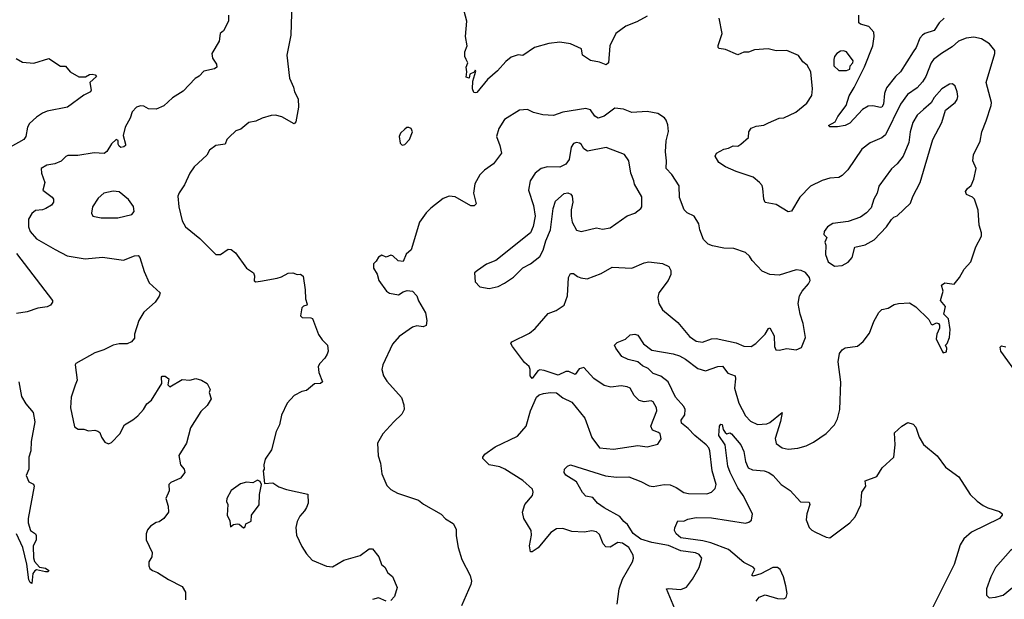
# Model space of a CAD drawing. Extents: x 2056909 to 2160450, y 827444 to 1016825.
# Tile 481 of 501: x 2131116 to 2137533, y 994138 to 997915. Entities that reach past the tile are written whole.
import ezdxf

# ---------------------------------------------------------------- set-up
doc = ezdxf.new("R2010")
doc.units = 0

msp = doc.modelspace()

# ---------------------------------------------------------------- linework, layer by layer
at = {"layer": '0CON10XD'}
for points in [[(2132890, 998025), (2132884, 997815), (2132856, 997685), (2132874.2, 997535), (2132900, 997475), (2132906.2, 997445), (2132930.5, 997400.5), (2132934, 997345), (2132915, 997250), (2132905, 997237.5), (2132825, 997281.2), (2132783.9, 997293.9), (2132755, 997291.2), (2132695.9, 997274.1), (2132655, 997254), (2132610, 997245), (2132557.3, 997202.7), (2132525, 997190), (2132480.5, 997149.5), (2132466.7, 997135), (2132456.1, 997103.9), (2132395, 997096.2), (2132352.5, 997065), (2132335, 997033.3), (2132254.1, 996955.9), (2132224.2, 996915.8), (2132190.7, 996839.3), (2132155, 996787.5), (2132146.2, 996765), (2132154, 996695), (2132174, 996605), (2132195.8, 996565.8), (2132289.5, 996489.5), (2132394.3, 996384.3), (2132425, 996383.8), (2132475, 996420), (2132495, 996417.5), (2132522.5, 996395), (2132593.3, 996295), (2132640, 996265), (2132646.2, 996246.2), (2132645, 996212.5), (2132655, 996207.5), (2132685, 996210), (2132795, 996231.2), (2132821.7, 996238.3), (2132866.1, 996263.9), (2132895, 996266), (2132925, 996253.8), (2132946.4, 996256.4), (2132963.6, 996243.6), (2132976.1, 996153.9), (2132978.8, 996095), (2132988.8, 996061.2), (2132987.5, 996055), (2132965, 996048.8), (2132955, 996036.7), (2132946.2, 995985), (2132956.1, 995973.9), (2133013, 995973), (2133025, 995967.5), (2133064.1, 995864.1), (2133088.3, 995828.3), (2133122.5, 995795), (2133126.7, 995755), (2133120, 995735), (2133105, 995708.8), (2133071.2, 995675), (2133062, 995655), (2133066, 995615), (2133088.8, 995555), (2133075.7, 995544.3), (2133038, 995542), (2132985, 995498.8), (2132955, 995491.2), (2132905, 995466.7), (2132860, 995415), (2132822.7, 995337.3), (2132810, 995275), (2132788.3, 995231.7), (2132757.7, 995112.3), (2132715, 995050), (2132707.5, 995015), (2132710, 994985), (2132703.3, 994975), (2132711.7, 994891.7), (2132765, 994897.5), (2132805, 994871.2), (2132855, 994853.3), (2132993.3, 994823.3), (2132996.2, 994765), (2132985.8, 994735), (2132971.4, 994715), (2132941.3, 994678.7), (2132924.1, 994645), (2132915.4, 994605.4), (2132920.9, 994555), (2132955, 994480.8), (2132984.7, 994434.7), (2133022.2, 994392.2), (2133115, 994354.4), (2133155, 994349.2), (2133228.3, 994391.7), (2133335, 994422.9), (2133394.3, 994465.7), (2133415, 994466), (2133456.7, 994415), (2133474.2, 994364.2), (2133495, 994347.5), (2133515, 994310), (2133545.8, 994285.8), (2133576.7, 994215), (2133558.8, 994155), (2133535, 994130)], [(2135205, 997937.5), (2135138.3, 997901.7), (2135066.4, 997873.6), (2135001.2, 997825), (2134961.2, 997745), (2134953.3, 997635), (2134938.3, 997621.7), (2134895, 997638.8), (2134835, 997648.8), (2134783.3, 997685), (2134777.5, 997725), (2134705, 997758.8), (2134635, 997769.2), (2134565, 997760.8), (2134470, 997735), (2134395, 997682), (2134365, 997685.8), (2134319.5, 997670.5), (2134285, 997643.8), (2134228.9, 997581.1), (2134163.8, 997525), (2134095, 997440), (2134085, 997437.5), (2134075, 997440), (2134066.2, 997465), (2134070, 997515), (2134089.3, 997579.3), (2134085, 997586.2), (2134077, 997573), (2134050.5, 997559.5), (2134045, 997533.3), (2134025, 997540), (2134030, 997575), (2134026.7, 997605), (2134036.7, 997635), (2134026.7, 997655), (2134016.7, 997675), (2134016.2, 997705), (2134032.5, 997745), (2134021.2, 997805), (2134030, 997905), (2134003, 998003)], [(2132477.5, 997945), (2132476.7, 997905), (2132445, 997842.5), (2132422.5, 997825), (2132416.7, 997775), (2132368, 997695), (2132372.5, 997665), (2132399.2, 997625), (2132401.2, 997605), (2132385.5, 997594.5), (2132315, 997578.8), (2132285, 997547.5), (2132258.8, 997531.2), (2132180.3, 997449.7), (2132111.2, 997405), (2132056.1, 997353.9), (2132005, 997331.2), (2131955, 997334), (2131925, 997351.2), (2131903.6, 997353.6), (2131876.7, 997345), (2131848.8, 997315), (2131835.9, 997274.1), (2131803.8, 997215), (2131789.3, 997160.7), (2131806.4, 997105), (2131805.5, 997094.5), (2131795, 997085.8), (2131775, 997082.5), (2131765, 997090), (2131758.1, 997105), (2131758.2, 997128.2), (2131745, 997135.4), (2131713.8, 997106.2), (2131685, 997055.4), (2131667, 997043), (2131602.2, 997047.8), (2131495, 997029.4), (2131430, 997030), (2131416.1, 997023.9), (2131386.8, 996993.2), (2131345, 996975.8), (2131293.5, 996966.5), (2131256.7, 996945), (2131257.5, 996915), (2131280.8, 996855), (2131267.5, 996805), (2131328.5, 996758.5), (2131335.6, 996745), (2131335.7, 996725), (2131323, 996707), (2131285.5, 996684.5), (2131265, 996675.6), (2131218.3, 996671.7), (2131195, 996651.2), (2131174.4, 996615), (2131173.3, 996565), (2131183.3, 996535), (2131225, 996486.5), (2131346.7, 996416.7), (2131425, 996375.5), (2131542.4, 996357.6), (2131655, 996368.1), (2131792.7, 996347.3), (2131865, 996375.8), (2131887.7, 996377.7), (2131898.8, 996365), (2131926.2, 996275), (2131960.3, 996200.3), (2132031.2, 996135), (2132025.7, 996114.3), (2131998.8, 996075), (2131925, 996008.8), (2131892, 995955), (2131863.8, 995865), (2131865, 995840), (2131843.9, 995816.1), (2131817.1, 995802.9), (2131765, 995802.5), (2131725, 995793.3), (2131665, 995762.5), (2131605, 995744), (2131482.5, 995675), (2131476.7, 995665), (2131491.1, 995565), (2131477.7, 995532.3)], [(2135385, 994076.2), (2135331.2, 994205), (2135341.2, 994208.8), (2135425, 994200.4), (2135462.6, 994217.4), (2135501.6, 994268.4), (2135544.7, 994345.3), (2135561.5, 994405), (2135545, 994430.4), (2135520.7, 994440.7), (2135425, 994454.3), (2135345, 994488.7), (2135235, 994506.9), (2135165, 994529), (2135115, 994566.5), (2135077.9, 994625), (2135053.6, 994645), (2135028.1, 994678.1), (2134925, 994734.6), (2134881.4, 994765), (2134850.9, 994800.9), (2134805, 994809.2), (2134782.8, 994832.8), (2134745, 994902.5), (2134675, 994947.5), (2134663.8, 994965), (2134666.7, 994985), (2134685, 995006.2), (2134706.1, 995013.9), (2134932.8, 994942.8), (2135005, 994933.1), (2135085, 994935.4), (2135165, 994905.5), (2135217.7, 994877.7), (2135245, 994872.7), (2135315, 994886.2), (2135354.6, 994884.6), (2135395, 994866.5), (2135444, 994834), (2135475, 994826.7), (2135595, 994824.4), (2135624.1, 994835.9), (2135649.4, 994860.6), (2135654.3, 994885), (2135628, 994975), (2135613.8, 995105), (2135607.1, 995125), (2135589.5, 995145), (2135515, 995204.6), (2135471.4, 995251.4), (2135430, 995285), (2135427.5, 995305), (2135450, 995340), (2135452.8, 995375), (2135443.3, 995395), (2135388.8, 995455), (2135342.3, 995555), (2135295, 995592.6), (2135245, 995608.8), (2135211.9, 995641.9), (2135175, 995658.8), (2135144.4, 995684.4), (2135081.1, 995701.1), (2135040.6, 995720.6), (2135000, 995775), (2134993.3, 995795), (2135009.3, 995810.7), (2135065, 995833.8), (2135095, 995861.2), (2135125, 995866.2), (2135145, 995858.8), (2135182.3, 995802.3), (2135235, 995760.8), (2135375, 995737.9), (2135415, 995724.7), (2135455, 995703.2), (2135535, 995642.9), (2135585.7, 995625.7), (2135665, 995655.6), (2135696.5, 995656.5), (2135731.7, 995611.7), (2135778, 995595), (2135781.1, 995575), (2135773.3, 995513.3), (2135803.5, 995415), (2135845, 995333.8), (2135878, 995298), (2135925, 995277.8), (2135985, 995280.4), (2136005, 995288.9), (2136085.6, 995355.6), (2136075, 995296.2), (2136038.5, 995185), (2136045, 995152.9), (2136085, 995125.6), (2136125, 995115.5), (2136186.9, 995123.1), (2136241.4, 995138.6), (2136288.8, 995161.2), (2136372, 995218), (2136425.8, 995275), (2136445.5, 995314.5), (2136461.4, 995375), (2136468.3, 995551.7), (2136450, 995685), (2136459.7, 995740.3), (2136475.8, 995764.2), (2136495, 995776), (2136575, 995786.7), (2136612.7, 995817.3), (2136655, 995872.5), (2136681.7, 995948.3), (2136715, 996006.7), (2136734.2, 996025.8), (2136775, 996034), (2136815, 996058.8), (2136843.9, 996066.1), (2136915, 996070), (2136955, 996043.3), (2137041.7, 995961.7), (2137055, 995930), (2137065, 995926.2), (2137090.3, 995939.7), (2137104.4, 995934.4), (2137110.8, 995925), (2137109.4, 995905), (2137092.2, 995865), (2137087.5, 995835), (2137127.5, 995755), (2137135, 995743.3), (2137155, 995750), (2137157.5, 995775), (2137150, 995795), (2137160, 995805), (2137176.4, 995843.6), (2137178.8, 995895), (2137168.8, 995965), (2137137.5, 995995), (2137150, 996045), (2137115.8, 996085), (2137133.3, 996145), (2137123.3, 996185), (2137145, 996200), (2137205, 996192.5), (2137241.2, 996235), (2137271.7, 996288.3), (2137313.6, 996336.4), (2137346.1, 996433.9), (2137384, 996505), (2137384, 996525), (2137369.2, 996575), (2137363, 996673), (2137338, 996745), (2137325, 996758.8), (2137286, 996776), (2137280.8, 996795), (2137292, 996815), (2137316.2, 996835), (2137334, 996875), (2137349.2, 996945), (2137328.6, 996995), (2137331.4, 997035), (2137376.4, 997123.6), (2137385.7, 997185), (2137414.6, 997255.4), (2137446.9, 997355), (2137448.1, 997375), (2137414.5, 997505), (2137470, 997695), (2137470.6, 997715), (2137437, 997757), (2137385, 997789.4), (2137335, 997800.8), (2137285, 997794.2), (2137235, 997774.3), (2137192.6, 997737.4), (2137124.2, 997695.8), (2137072.2, 997655), (2137056.6, 997633.4), (2137021.5, 997545), (2136999.7, 997510.3), (2136965, 997472.1), (2136902.3, 997427.7), (2136855.2, 997364.8), (2136759.4, 997165), (2136735, 997144.4), (2136658, 997112), (2136605, 997071.4), (2136513.4, 996936.6), (2136475, 996900), (2136455, 996887.5), (2136395, 996882.5), (2136345, 996868), (2136270.3, 996829.7), (2136201.1, 996758.9), (2136145, 996666.7), (2136125, 996662), (2136045, 996710), (2135974.2, 996724.2), (2135966, 996745), (2135960, 996815), (2135954.2, 996835), (2135938, 996855), (2135895, 996888.6), (2135785, 996925.5), (2135716.3, 996956.3), (2135672, 996985), (2135648, 997025), (2135656.2, 997045), (2135705, 997071.9), (2135735, 997077.5), (2135765, 997093.8), (2135795, 997092), (2135816.7, 997105), (2135865, 997147.5), (2135868.8, 997185), (2135882.7, 997207.3), (2135915, 997221.2), (2135965, 997228), (2135995, 997243.8), (2136065, 997274.2), (2136095, 997275.7), (2136175, 997312.2), (2136245, 997371.4), (2136277.9, 997422.1), (2136282.5, 997465), (2136271.2, 997575), (2136247.9, 997617.9), (2136220.5, 997640.5), (2136191.7, 997681.7), (2136115, 997713.8), (2136045, 997711.4), (2135994.1, 997725.9), (2135905, 997718), (2135865, 997703.8), (2135835, 997702.5), (2135795, 997686.2), (2135715, 997721.2), (2135675, 997727.5), (2135667.5, 997735), (2135667, 997747), (2135693.3, 997825), (2135673.8, 997925)], [(2137141.1, 997925), (2137109.2, 997895), (2137074.7, 997845.3), (2137015, 997826), (2136999.1, 997815), (2136983.1, 997795), (2136958.7, 997735), (2136939.1, 997705), (2136855.6, 997575), (2136824.1, 997545.9), (2136765, 997471.4), (2136752.7, 997435), (2136746.1, 997363.9), (2136735, 997346), (2136725, 997342.9), (2136675, 997354.5), (2136645, 997351.5), (2136609.3, 997330.7), (2136525, 997240.4), (2136495, 997226.5), (2136445, 997216), (2136395, 997217.5), (2136387.5, 997225), (2136430, 997250), (2136448, 997285), (2136502.5, 997355), (2136520.9, 997419.1), (2136555, 997473.8), (2136621.2, 997608.8), (2136675.3, 997745), (2136684, 997805), (2136681.8, 997835), (2136649.9, 997869.9), (2136595, 997885.6), (2136585, 997894), (2136584.5, 997944.5)], [(2131092.6, 997662.6), (2131135, 997638.6), (2131207.3, 997632.7), (2131305, 997663.3), (2131382.5, 997612.5), (2131415, 997611.4), (2131445, 997576), (2131502.2, 997542.2), (2131545, 997543.1), (2131571.8, 997558.2), (2131589.2, 997559.2), (2131607.5, 997555), (2131616.2, 997545), (2131573.3, 997505), (2131582.5, 997455), (2131577.5, 997445), (2131535, 997423.8), (2131427.5, 997345), (2131295, 997318.6), (2131263.6, 997306.4), (2131225, 997280.8), (2131180.7, 997239.3), (2131166, 997215), (2131155.8, 997155), (2131142.5, 997135), (2131055, 997083.8)], [(2136455, 997583.1), (2136505, 997584.8), (2136525, 997592.7), (2136529.2, 997615), (2136545.2, 997635), (2136546.8, 997646.8), (2136504.4, 997705), (2136485, 997713.2), (2136465, 997710.2), (2136441.1, 997695), (2136426.8, 997675), (2136421, 997655), (2136422.7, 997615), (2136455, 997583.1)], [(2136425, 996308.8), (2136475, 996312.5), (2136515, 996333.8), (2136541.2, 996365), (2136558.3, 996431.7), (2136625, 996448), (2136685, 996480), (2136764.3, 996565.7), (2136797.3, 996612.7), (2136812.7, 996627.3), (2136835, 996636.7), (2136921.2, 996718.8), (2136937, 996763), (2136984.3, 996855), (2137067.1, 997135), (2137125.7, 997245), (2137150, 997325), (2137212.5, 997375), (2137225.7, 997395), (2137229.2, 997415), (2137225.8, 997445), (2137212.3, 997482.3), (2137195, 997496.2), (2137175, 997496), (2137125, 997464.4), (2137075, 997408.5), (2137056.4, 997373.6), (2137005, 997330.5), (2136965, 997293.3), (2136936.2, 997245), (2136918.5, 997185), (2136911.2, 997115), (2136874, 997026), (2136835, 996975.7), (2136796.9, 996943.1), (2136715, 996830.8), (2136703.1, 996785), (2136682.9, 996745), (2136665, 996688.8), (2136635, 996656.2), (2136595, 996628.8), (2136515, 996600), (2136415, 996587.1), (2136381.2, 996565), (2136358.8, 996535), (2136356.2, 996515), (2136376.2, 996495), (2136363.8, 996465), (2136370, 996445), (2136368, 996385), (2136385, 996337.5), (2136425, 996308.8)], [(2134528.8, 995478.8), (2134575, 995486.2), (2134615, 995483.3), (2134655, 995451.2), (2134715, 995423.3), (2134798.3, 995318.3), (2134845, 995191.2), (2134895, 995124.3), (2134985, 995115.6), (2135145, 995140.8), (2135205, 995132), (2135275, 995148.8), (2135295.5, 995184.5), (2135290, 995215), (2135280, 995225), (2135239.2, 995239.2), (2135229.6, 995265), (2135267.8, 995365), (2135265.5, 995385.5), (2135245, 995423.8), (2135232, 995432), (2135185, 995425.3), (2135152.6, 995432.6), (2135120.8, 995465), (2135095, 995514), (2135075, 995522.9), (2135035, 995528.1), (2134968.8, 995521.2), (2134925, 995530.8), (2134857.6, 995577.6), (2134792, 995648), (2134761.1, 995638.9), (2134735, 995603.8), (2134695, 995623.3), (2134675, 995623.3), (2134625, 995598.8), (2134535, 995628.9), (2134505, 995632.9), (2134492.6, 995627.4), (2134455, 995576.7), (2134442.5, 995595), (2134442.5, 995635), (2134436.2, 995655), (2134405, 995680), (2134327.5, 995785), (2134317.5, 995805), (2134322.5, 995815), (2134438.8, 995871.2), (2134475, 995903.3), (2134559.5, 996000.5), (2134611.2, 996018.8), (2134664.3, 996055.7), (2134685.8, 996115), (2134692.9, 996235), (2134705, 996261.2), (2134725, 996261.2), (2134750.7, 996240.7), (2134772.6, 996232.6), (2134815, 996225.7), (2134905, 996260), (2134977.9, 996302.1), (2135105, 996295.6), (2135185, 996330.5), (2135215, 996336.9), (2135305, 996326), (2135345.6, 996305.6), (2135359.7, 996279.7), (2135360, 996255), (2135341.4, 996215), (2135280.5, 996135), (2135274.6, 996104.6), (2135282.2, 996065), (2135305.8, 996025), (2135405, 995940.8), (2135480.9, 995850.9), (2135525, 995820.8), (2135565, 995812.9), (2135623.8, 995836.2), (2135655, 995837.3), (2135785, 995808.2), (2135835, 995786.7), (2135882.5, 995785), (2135914.4, 995805), (2135974.6, 995865.4), (2135995, 995902.5), (2136005, 995907.5), (2136032.2, 995855), (2136034.4, 995784.4), (2136044.1, 995764.1), (2136065, 995760.8), (2136115, 995771.4), (2136176.1, 995763.9), (2136210.5, 995779.5), (2136237, 995843), (2136222.5, 995935), (2136202.9, 995995), (2136188.6, 996065), (2136197.1, 996115), (2136214.4, 996145.6), (2136257.3, 996192.7), (2136266.7, 996215), (2136262.5, 996235), (2136237.5, 996267.5), (2136209.7, 996279.7), (2136175.9, 996284.1), (2136065, 996250.8), (2136005, 996254), (2135955, 996276.2), (2135890, 996345), (2135871.2, 996375), (2135845, 996397.5), (2135770, 996425), (2135705, 996425.7), (2135631.7, 996441.7), (2135602.7, 996452.7), (2135573.3, 996483.3), (2135548.8, 996545), (2135542.5, 996585), (2135512.5, 996635), (2135465, 996656.2), (2135446.2, 996675), (2135417, 996757), (2135413, 996833), (2135365.3, 996905.3), (2135328.9, 996945), (2135331.9, 996995), (2135325.6, 997055), (2135330, 997125), (2135343.9, 997186.1), (2135339.7, 997229.7), (2135329.5, 997259.5), (2135317.5, 997275), (2135274.2, 997304.2), (2135205, 997315.8), (2135105, 997311.4), (2135051.8, 997331.8), (2134995, 997339.1), (2134925, 997286.7), (2134885, 997274.4), (2134865, 997285.7), (2134835, 997327.5), (2134806.5, 997336.5), (2134655, 997312.5), (2134595, 997291.4), (2134524.4, 997294.4), (2134465, 997310.8), (2134425, 997330), (2134373.6, 997326.4), (2134275, 997265.6), (2134238.1, 997205), (2134223, 997153), (2134246, 997095), (2134256, 997045), (2134204, 996975), (2134144.5, 996935.5), (2134114.2, 996905), (2134083.1, 996845), (2134074.3, 996785), (2134090, 996715), (2134078.3, 996701.7), (2134055, 996702.9), (2133955, 996760), (2133915, 996766), (2133875, 996750.8), (2133795, 996687.5), (2133765, 996657.5), (2133721.2, 996595), (2133667.5, 996415), (2133635, 996387.5), (2133615, 996340), (2133583, 996343), (2133547, 996377), (2133535, 996380), (2133505, 996367.5), (2133475, 996380), (2133453.6, 996366.4), (2133439.3, 996340.7), (2133422.5, 996325), (2133422.5, 996295), (2133445.9, 996255.9), (2133456.7, 996215), (2133506.7, 996145), (2133525, 996133.8), (2133585, 996122.5), (2133615, 996142.5), (2133640.7, 996149.3), (2133676.1, 996146.1), (2133703.3, 996115), (2133715, 996082.5), (2133761.2, 996005), (2133770, 995955), (2133765, 995922.5), (2133745.8, 995914.2), (2133705, 995920), (2133675, 995911.2), (2133588.6, 995851.4), (2133545, 995801.2), (2133482.9, 995665), (2133475.6, 995635), (2133487.5, 995595), (2133508.8, 995558.8), (2133605, 995453.8), (2133620, 995405), (2133621.2, 995375), (2133606.8, 995343.2), (2133553.8, 995295), (2133483.3, 995215), (2133448.8, 995155), (2133452.7, 995072.7), (2133466.7, 995025), (2133476.2, 994955), (2133509.3, 994879.3), (2133535, 994853.3), (2133578.3, 994828.3), (2133715, 994783.3), (2133747.7, 994757.7), (2133861.8, 994691.8), (2133891.7, 994661.7), (2133941.2, 994631.2), (2133960, 994595), (2133960.5, 994550.5), (2133972.5, 994475), (2133996.5, 994396.5), (2134052.3, 994292.3), (2134060, 994255), (2134057, 994233), (2133994.5, 994095.5)], [(2133608.3, 997098.3), (2133625, 997102.5), (2133656.7, 997135), (2133676.7, 997185), (2133667.5, 997205), (2133651.7, 997211.7), (2133638.3, 997211.7), (2133625, 997202.5), (2133597.5, 997175), (2133590, 997155), (2133595, 997110), (2133608.3, 997098.3)], [(2134175, 996164.3), (2134235, 996177.1), (2134275, 996197.1), (2134335, 996238), (2134395, 996298.8), (2134445, 996324), (2134505, 996371.2), (2134527.8, 996412.2), (2134544.4, 996475), (2134575.6, 996545), (2134592, 996685), (2134608, 996732), (2134665, 996782), (2134687.5, 996787.5), (2134708.3, 996778.3), (2134717.5, 996765), (2134721.2, 996725), (2134710, 996675), (2134709.2, 996635), (2134717.1, 996595), (2134745, 996543.1), (2134775, 996534.5), (2134875, 996558.6), (2134915, 996550.8), (2134965, 996559.2), (2135075, 996636), (2135125.8, 996654.2), (2135165, 996684), (2135170.8, 996695), (2135170.3, 996760.3), (2135123.7, 996843.7), (2135117.8, 996865), (2135098.6, 996915), (2135085.8, 996995.8), (2135056.6, 997036.6), (2134937.3, 997082.7), (2134817.3, 997057.3), (2134793.3, 997073.3), (2134775, 997103.8), (2134765, 997110), (2134745, 997114.2), (2134725, 997108), (2134710, 997085), (2134696, 997005), (2134675, 996973.3), (2134635, 996954.2), (2134555, 996955.5), (2134515.5, 996944.5), (2134475, 996916), (2134442, 996865), (2134431.2, 996805), (2134464.2, 996704.2), (2134475.7, 996635), (2134462.7, 996567.3), (2134444.3, 996525.7), (2134220, 996345), (2134158.8, 996321.2), (2134099.5, 996280.5), (2134080, 996265), (2134085, 996207.5), (2134115, 996173.8), (2134175, 996164.3)], [(2131646.1, 996623.9), (2131755, 996624), (2131846.2, 996645), (2131862.9, 996665), (2131857, 996697), (2131824.4, 996744.4), (2131765, 996794.2), (2131725, 996798.6), (2131665, 996784), (2131627, 996753), (2131591.2, 996695), (2131583.3, 996655), (2131592.5, 996635), (2131646.1, 996623.9)], [(2131095, 996390.8), (2131330, 996085), (2131330, 996075), (2131316.7, 996055), (2131295.8, 996044.2), (2131235, 996035.8), (2131165, 996012), (2131095, 996001.2)], [(2137629.5, 995589.5), (2137510, 995755), (2137505, 995780), (2137515, 995790), (2137542, 995782)], [(2131110.6, 995555), (2131128.9, 995458.9), (2131155, 995412.5), (2131204.4, 995355), (2131215.6, 995295), (2131190, 995165), (2131188.5, 995105), (2131176.5, 995065), (2131176, 994985), (2131158.8, 994945), (2131175, 994904), (2131205, 994888.8), (2131210.8, 994875), (2131171.2, 994665), (2131171.2, 994635), (2131186.4, 994586.4), (2131220, 994565), (2131223, 994553), (2131223.3, 994525), (2131203.6, 994483.6), (2131207, 994407), (2131212.5, 994385), (2131245, 994346.7), (2131285, 994340), (2131306.7, 994325), (2131302.5, 994317.5), (2131285, 994316.2), (2131225, 994328.8), (2131215, 994323.8), (2131202, 994305), (2131195, 994240), (2131185, 994247.5), (2131176.2, 994265), (2131163, 994367), (2131137.3, 994475), (2131095, 994563.8)], [(2131477.7, 995532.3), (2131451.1, 995455), (2131446.7, 995385), (2131472.5, 995262.5), (2131496.8, 995246.8), (2131535, 995246.7), (2131565, 995235.7), (2131605, 995240.6), (2131625, 995234.3), (2131637.5, 995225), (2131648.8, 995195), (2131671.2, 995161.2), (2131695, 995150), (2131715, 995158.8), (2131769.2, 995215), (2131800, 995275), (2131853.2, 995306.8), (2131885, 995334.3), (2131921.9, 995375), (2131945, 995411.4), (2131974.5, 995435.5), (2132042.5, 995545), (2132040, 995585), (2132045, 995592.5), (2132065, 995591.2), (2132087.5, 995575), (2132082.5, 995535), (2132095, 995522.5), (2132175, 995571.2), (2132225, 995566.2), (2132265, 995576), (2132300, 995565), (2132337.5, 995545), (2132357.5, 995505), (2132350, 995485), (2132364, 995445), (2132338.3, 995401.7), (2132297.4, 995362.6), (2132229.2, 995255), (2132203.8, 995155), (2132153.8, 995075), (2132164.2, 995015), (2132188.8, 994985), (2132191.2, 994965), (2132165, 994926.7), (2132100.3, 994899.7), (2132088.8, 994885), (2132090, 994845), (2132068, 994795), (2132084.3, 994744.3), (2132086.2, 994705), (2132055, 994664), (2132025, 994642.5), (2132005, 994637.5), (2131967.5, 994615), (2131949.3, 994590.7), (2131940, 994565), (2131940, 994525), (2131978.3, 994441.7), (2131976.2, 994415), (2131958, 994382), (2131956.7, 994355), (2131965, 994337.5), (2131982.5, 994325), (2132015, 994313.3), (2132086.4, 994266.4), (2132175, 994221.2), (2132196.9, 994185), (2132196.2, 994135)], [(2135009.6, 994105), (2135022.1, 994205), (2135045, 994268.6), (2135108.7, 994381.3), (2135115.7, 994405), (2135112.9, 994425), (2135085, 994475.7), (2135045, 994504.4), (2135015, 994506.9), (2134965, 994476.9), (2134935, 994479.1), (2134918.5, 994498.5), (2134895, 994560), (2134875, 994578), (2134845, 994584.3), (2134795, 994574.4), (2134715, 994579.1), (2134655, 994600), (2134613.7, 994596.3), (2134577.8, 994572.2), (2134495, 994473.1), (2134455, 994446.2), (2134445, 994446.7), (2134437.8, 994485), (2134451.8, 994555), (2134449.5, 994585), (2134401.5, 994665), (2134392.7, 994705), (2134408.1, 994755), (2134457.5, 994815), (2134462.5, 994835), (2134457.5, 994855), (2134395, 994912.7), (2134278.6, 994985), (2134245, 995001.8), (2134175, 995014.4), (2134133.3, 995055), (2134133.3, 995065), (2134147.3, 995082.7), (2134215, 995131.2), (2134359.7, 995200.3), (2134416.7, 995265), (2134444.2, 995365.8), (2134483.3, 995455), (2134500.5, 995469.5), (2134528.8, 995478.8)], [(2135916, 994125), (2135935, 994150.8), (2135975, 994166.7), (2136055, 994142.9), (2136095, 994141.1), (2136110.3, 994149.7), (2136116.9, 994175), (2136109.6, 994225), (2136092.7, 994285), (2136071.3, 994331.3), (2136055, 994344.5), (2136025, 994344.6), (2135945, 994303.2), (2135895, 994288.5), (2135886.9, 994295), (2135906.4, 994335), (2135897, 994347), (2135835, 994376.9), (2135735, 994462.7), (2135619.2, 994505), (2135568.3, 994518.3), (2135425, 994537.7), (2135394.4, 994565), (2135384.3, 994585), (2135385.9, 994604.1), (2135405, 994650), (2135445, 994646.7), (2135469.5, 994660.5), (2135525, 994671.1), (2135625, 994668.8), (2135845, 994634.7), (2135868.8, 994641.2), (2135885, 994654), (2135891.1, 994695), (2135831.8, 994815), (2135795.6, 994865), (2135745.2, 994965), (2135731.1, 995005), (2135714, 995144), (2135672.9, 995205), (2135677.5, 995265), (2135685, 995280), (2135695, 995277.5), (2135700, 995245), (2135713.3, 995225), (2135725, 995216.7), (2135745, 995223.3), (2135755, 995216), (2135814.7, 995144.7), (2135835, 995101.2), (2135845.6, 995035), (2135863.4, 994993.4), (2135892.4, 994982.4), (2135967.5, 994975), (2135998, 994965), (2136025.8, 994945), (2136078.8, 994885), (2136136.6, 994846.6), (2136205, 994773.8), (2136260.6, 994770.6), (2136265.4, 994755), (2136245.6, 994695), (2136241.4, 994655), (2136261.2, 994605), (2136277.7, 994587.7), (2136302.5, 994575), (2136372.3, 994542.3), (2136395, 994538.8), (2136525, 994636.7), (2136560, 994675), (2136597, 994753), (2136604, 994835), (2136630, 994875), (2136625, 994910), (2136701.7, 994938.3), (2136736.2, 994995), (2136812, 995065), (2136820.6, 995145), (2136817.7, 995222.3), (2136865, 995266.7), (2136905, 995290), (2136939.3, 995279.3), (2136955, 995260), (2136978.8, 995195), (2137005, 995146.7), (2137095, 995072), (2137149.3, 994999.3), (2137236.7, 994935), (2137310.3, 994820.3), (2137356.6, 994776.6), (2137395, 994750), (2137425, 994734.4), (2137500.6, 994710.6), (2137518, 994695), (2137518.8, 994685), (2137502, 994665), (2137318, 994575), (2137269.3, 994530.7), (2137245, 994493.3), (2137205.5, 994365), (2137037.1, 994025)], [(2132575, 994603.3), (2132585, 994610), (2132590.7, 994629.3), (2132623.6, 994646.4), (2132626.2, 994685), (2132675.7, 994754.3), (2132679.3, 994820.7), (2132692.5, 994885), (2132682.5, 994905), (2132665, 994913.3), (2132635, 994896.7), (2132595, 994901.2), (2132555, 994890), (2132495, 994846), (2132465.7, 994795), (2132464.3, 994775), (2132472, 994755), (2132468.8, 994685), (2132485, 994650), (2132490, 994610), (2132510, 994625), (2132535, 994630), (2132547, 994627), (2132575, 994603.3)], [(2137435, 994147.5), (2137475, 994152.5), (2137525, 994163.8), (2137585.8, 994214.2), (2137622.9, 994237.1), (2137687.9, 994262.1), (2137704.5, 994275.5), (2137741.9, 994345), (2137759.2, 994405), (2137752.5, 994435), (2137723, 994473), (2137697.7, 994487.7), (2137675, 994491.2), (2137635, 994488), (2137605, 994478), (2137573.8, 994455), (2137474.5, 994345.5), (2137443.8, 994285), (2137417.5, 994205), (2137417.5, 994165), (2137435, 994147.5)], [(2133505, 994126.2), (2133455, 994147.5), (2133415, 994136.2)]]:
    msp.add_lwpolyline(points, dxfattribs=at)

doc.saveas('drawing.dxf')
